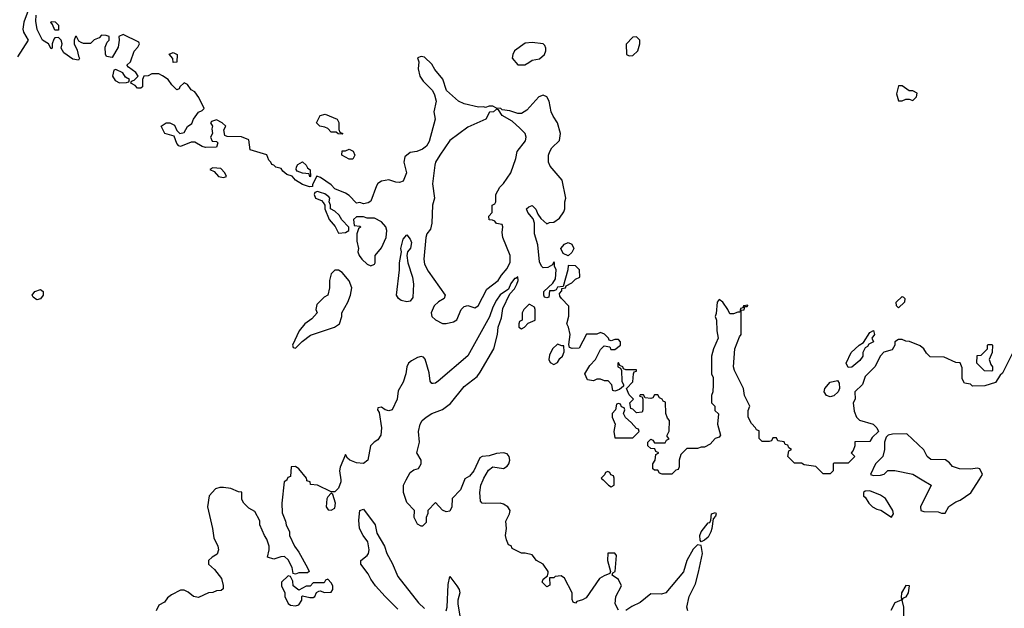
# Model space of a CAD drawing. Header units: inches. Extents: x 2380249 to 2585472, y 382747 to 546448.
# Tile 595 of 626: x 2483474 to 2488959, y 499284 to 502564. Entities that reach past the tile are written whole.
import ezdxf

# ---------------------------------------------------------------- set-up
doc = ezdxf.new("R2010")
doc.units = ezdxf.units.IN
doc.header["$MEASUREMENT"] = 0
doc.layers.add('C4489', color=7, linetype='Continuous')
doc.layers.add('C4580', color=7, linetype='Continuous')

msp = doc.modelspace()

# ---------------------------------------------------------------- linework, layer by layer
at = {"layer": 'C4489', "color": 4}
for points, elevation in [([(2484962.7, 500000), (2484962, 499998), (2484948, 499990), (2484935.3, 499870), (2484936.4, 499816.4), (2484955.3, 499770), (2484958, 499750), (2484978, 499710), (2484978, 499690), (2485006, 499630), (2485030, 499598), (2485078, 499510), (2485086, 499490), (2485078, 499482), (2485030, 499482), (2485010, 499474), (2484998, 499478), (2484991.3, 499511.3), (2484970, 499554), (2484950, 499574), (2484928.4, 499571.6), (2484890, 499558), (2484854, 499570), (2484864.7, 499610), (2484864.7, 499630), (2484851.3, 499670), (2484838, 499690), (2484812, 499750), (2484811.6, 499771.6), (2484783.6, 499823.6), (2484750, 499842), (2484722, 499870), (2484712, 499890), (2484711.3, 499931.3), (2484692.7, 499932.7), (2484650, 499952), (2484610, 499958), (2484590, 499958), (2484566, 499950), (2484529.3, 499910.7), (2484521.2, 499850), (2484549, 499730), (2484556.5, 499676.5), (2484579, 499630), (2484582, 499610), (2484574.6, 499585.4), (2484546, 499570), (2484526, 499550), (2484526, 499530), (2484560.2, 499500.2), (2484599, 499450), (2484608, 499412), (2484607.3, 499392.7), (2484596.4, 499383.6), (2484570, 499382), (2484550, 499372), (2484526, 499370), (2484470, 499344.7), (2484442, 499350), (2484413.7, 499373.7), (2484390, 499386), (2484370, 499384.7), (2484320.2, 499359.8), (2484298, 499342), (2484280.4, 499319.6), (2484250, 499302), (2484235.3, 499270)], 44), ([(2485262.7, 500000), (2485264, 499990), (2485250, 499954), (2485230, 499934), (2485210, 499934), (2485134, 499970), (2485094, 499974), (2485092, 499990), (2485074, 499994), (2485073.3, 500000)], 44), ([(2485952.7, 500000), (2485930, 499944), (2485884, 499896), (2485881.2, 499850), (2485870, 499826), (2485850, 499822), (2485830, 499832), (2485790, 499874), (2485748, 499830), (2485747.3, 499812.7), (2485738, 499790), (2485738, 499762), (2485718, 499742), (2485710, 499742), (2485690, 499754), (2485672, 499790), (2485674, 499830), (2485630, 499874), (2485612, 499930), (2485612, 499970), (2485627.8, 500000)], 44), ([(2486810, 499274), (2486791.3, 499310), (2486796, 499350), (2486826, 499410), (2486810, 499444.7), (2486774, 499470), (2486778, 499482), (2486791, 499489), (2486798.8, 499578.8), (2486790, 499591), (2486750, 499592), (2486749, 499551), (2486766, 499490), (2486762, 499478), (2486730, 499466), (2486704, 499450), (2486630, 499342.8), (2486610, 499331), (2486578, 499322), (2486570, 499314), (2486558, 499318), (2486552.7, 499332.7), (2486551.3, 499370), (2486510, 499452), (2486490, 499464.7), (2486458, 499462), (2486450, 499454), (2486426, 499454), (2486427.3, 499412.7), (2486410, 499404.7), (2486384.7, 499430), (2486390, 499446), (2486414, 499466), (2486418, 499482), (2486418, 499490), (2486390.8, 499530.8), (2486354, 499550), (2486330, 499582), (2486290, 499592), (2486270, 499592), (2486218, 499618), (2486212.7, 499632.7), (2486198, 499638), (2486185.4, 499665.4), (2486181, 499690), (2486186, 499730), (2486182.8, 499770), (2486202.8, 499810), (2486206.8, 499830), (2486194, 499850), (2486170, 499865.5), (2486150.4, 499870.4), (2486068.1, 499868.1), (2486050, 499871), (2486041.6, 499881.6), (2486038, 499930), (2486044, 499970), (2486056.3, 500000)], 44), ([(2486724, 500000), (2486754, 499970), (2486770, 499962), (2486786, 499970), (2486786, 500000)], 48), ([(2488501.8, 500000), (2488551.3, 499970), (2488492, 499850), (2488494, 499830), (2488510, 499824.7), (2488590, 499822), (2488610, 499814), (2488630, 499814), (2488650, 499852), (2488690, 499878), (2488713.6, 499886.4), (2488772.5, 499927.5), (2488818.8, 500000)], 48), ([(2485580.6, 499280.6), (2485510, 499349.7), (2485456.3, 499410), (2485430, 499447), (2485416.1, 499476.1), (2485375.1, 499530), (2485374, 499550), (2485410, 499578.8), (2485417, 499590), (2485420.7, 499610), (2485414.5, 499654.5), (2485386.9, 499690), (2485367.7, 499730), (2485363.5, 499776.5), (2485369.6, 499830), (2485390, 499836), (2485454.9, 499750), (2485463.7, 499703.7), (2485506.7, 499630), (2485519.5, 499590), (2485550, 499536.3), (2485581.2, 499461.2), (2485695.6, 499315.6), (2485730, 499282.6)], 36), ([(2487196, 499270), (2487191.1, 499291.1), (2487203.8, 499350), (2487238.6, 499421.5), (2487254.9, 499485.1), (2487277.4, 499590), (2487270, 499634), (2487250, 499638.8), (2487225.5, 499614.5), (2487191.3, 499550), (2487172.1, 499487.9), (2487074, 499370), (2487050, 499362.8), (2486990, 499366), (2486930, 499316), (2486884.7, 499295.3), (2486850, 499272)], 44), ([(2485849.6, 499270), (2485855.1, 499290), (2485862, 499418), (2485870, 499462), (2485910.2, 499410.2), (2485923.1, 499390), (2485925.7, 499370), (2485915.3, 499330), (2485915.3, 499310), (2485928.1, 499230)], 36), ([(2488400.4, 499210), (2488399.5, 499290), (2488391, 499330), (2488398, 499342), (2488412.3, 499347.7), (2488426, 499370), (2488430.7, 499410), (2488410, 499410.8), (2488387, 499370), (2488384.7, 499344.7), (2488388.4, 499331.6), (2488350, 499314.8), (2488328, 499272)], 44)]:
    msp.add_lwpolyline(points, dxfattribs=dict(at, elevation=elevation))
for points, elevation in [([(2485210, 499926), (2485190, 499906), (2485185.4, 499894.6), (2485182, 499850), (2485192.7, 499832.7), (2485210, 499832), (2485230, 499842), (2485234, 499870), (2485218, 499918)], 44), ([(2488210, 499939), (2488183.6, 499936.4), (2488174, 499930), (2488174, 499910), (2488183.6, 499903.6), (2488204.7, 499870), (2488224.7, 499850), (2488250, 499836), (2488270.6, 499830.6), (2488330, 499792), (2488342, 499810), (2488339, 499830), (2488296.9, 499896.9), (2488270, 499915.1)], 48), ([(2487270, 499655.3), (2487264.5, 499664.5), (2487263, 499690), (2487269.7, 499710), (2487310, 499761), (2487318, 499762), (2487324, 499776), (2487328.2, 499811.8), (2487350, 499818), (2487354, 499810), (2487350, 499798), (2487336.9, 499783.1), (2487330.5, 499730), (2487323.8, 499710), (2487310, 499680.9), (2487290, 499663.7)], 44), ([(2484970, 499466), (2484932, 499430), (2484932, 499410), (2484951.6, 499371.6), (2484952, 499350), (2484970, 499312), (2484982, 499302), (2485010, 499298), (2485030, 499304.7), (2485046, 499330), (2485046, 499350), (2485050, 499354), (2485090, 499344.7), (2485110, 499344.7), (2485118, 499350), (2485128, 499372), (2485140.4, 499379.6), (2485150, 499382), (2485170, 499372), (2485210, 499374), (2485218, 499390), (2485218, 499410), (2485210, 499426), (2485190, 499446), (2485178, 499442), (2485170, 499426), (2485110, 499426), (2485092, 499408), (2485070, 499408), (2485030, 499386), (2484998, 499410), (2484995.3, 499435.3), (2484982, 499462)], 44)]:
    msp.add_lwpolyline(points, close=True, dxfattribs=dict(at, elevation=elevation))
at = {"layer": 'C4580', "color": 4}
for points, elevation in [([(2483527, 502630), (2483497.2, 502550), (2483491.3, 502511.3), (2483494.7, 502494.7), (2483522, 502450), (2483462.2, 502357.8)], 48), ([(2489006, 500710), (2488950, 500594), (2488936.4, 500583.6), (2488910, 500542), (2488850, 500524.7), (2488782, 500522), (2488770, 500534), (2488738, 500538), (2488723.6, 500563.6), (2488723.6, 500623.6), (2488712.7, 500652.7), (2488690, 500654), (2488623.6, 500683.6), (2488546, 500686), (2488526, 500706), (2488510.5, 500730.5), (2488490, 500746), (2488431.1, 500771.1), (2488410, 500772), (2488390, 500782), (2488370, 500782), (2488349, 500770), (2488348.7, 500751.3), (2488335.3, 500724.7), (2488289, 500711), (2488268.9, 500691.1), (2488238, 500630), (2488184.7, 500575.3), (2488168.9, 500531.1), (2488126, 500490), (2488128, 500450), (2488118, 500430), (2488123.1, 500383.1), (2488135.3, 500350), (2488153.2, 500333.2), (2488228, 500310), (2488248.7, 500290), (2488258, 500270), (2488223.1, 500236.9), (2488210, 500214), (2488127.3, 500212.7), (2488126, 500190), (2488116.4, 500163.6), (2488106, 500150), (2488126, 500130), (2488090, 500094), (2488010, 500094), (2488006, 500090), (2488006, 500050), (2487990, 500034), (2487950, 500034), (2487910, 500074), (2487843.6, 500083.6), (2487830, 500094), (2487790, 500094), (2487754, 500130), (2487758, 500162), (2487774, 500170), (2487758, 500178), (2487752.7, 500192.7), (2487738, 500198), (2487732.7, 500212.7), (2487698, 500218), (2487690, 500234), (2487670, 500234), (2487662, 500218), (2487650, 500214), (2487610, 500214), (2487594, 500230), (2487592.7, 500272.7), (2487578, 500278), (2487574, 500290), (2487550, 500314), (2487532, 500350), (2487532.7, 500387.3), (2487542, 500410), (2487512, 500470), (2487506, 500510), (2487456, 500610), (2487451.3, 500630), (2487458, 500730), (2487483.6, 500796.4), (2487494, 500810), (2487494, 500946), (2487510, 500948), (2487514, 500966), (2487526, 500966), (2487531.1, 500971.1), (2487530, 500974), (2487506, 500970), (2487502, 500958), (2487490, 500954), (2487486, 500934), (2487474, 500934), (2487450, 500924.7), (2487430, 500924.7), (2487418.8, 500950), (2487391.3, 500990), (2487370, 501004.7), (2487359, 500990), (2487353.6, 500926.4), (2487348, 500910), (2487355.3, 500890), (2487357.2, 500830), (2487365.2, 500790), (2487339, 500730), (2487328.7, 500690), (2487328.4, 500591.6), (2487338, 500570), (2487338, 500530), (2487335.3, 500490), (2487328, 500470), (2487328, 500430), (2487346, 500410), (2487347.3, 500387.3), (2487367.3, 500367.3), (2487362, 500310), (2487379, 500250), (2487370, 500238), (2487349, 500231), (2487320.4, 500199.6), (2487290, 500182), (2487270, 500182), (2487250, 500174), (2487190, 500174), (2487158, 500142), (2487148, 500110), (2487147.3, 500072.7), (2487142, 500058), (2487130, 500054), (2487107.3, 500032.7), (2487052.7, 500032.7), (2487038, 500038), (2487030, 500054), (2487010, 500054), (2487002, 500062), (2487002, 500090), (2487014, 500110), (2487018, 500142), (2487034, 500150), (2487018, 500158), (2487012.7, 500172.7), (2486990, 500174), (2486974, 500190), (2486974, 500210), (2486990, 500226), (2487002, 500222), (2487010, 500206), (2487070, 500206), (2487078, 500222), (2487091.6, 500228.4), (2487082, 500242), (2487082, 500250), (2487091.6, 500271.6), (2487094, 500330), (2487083.6, 500343.6), (2487074, 500370), (2487072.7, 500432.7), (2487058, 500438), (2487054, 500450), (2487038, 500458), (2487030, 500474), (2487010, 500474), (2487002, 500458), (2486990, 500454), (2486958, 500458), (2486950, 500474), (2486930, 500474), (2486927.3, 500467.3), (2486942, 500462), (2486946, 500450), (2486946, 500390), (2486942, 500378), (2486910, 500374), (2486890, 500394), (2486878, 500398), (2486874, 500430), (2486894, 500450), (2486870, 500474), (2486854, 500510), (2486890, 500546), (2486894, 500590), (2486898, 500602), (2486910, 500606), (2486911.1, 500611.1), (2486910, 500614), (2486850, 500614), (2486838, 500618), (2486834, 500630), (2486818, 500638), (2486810, 500654), (2486806, 500650), (2486806, 500630), (2486822, 500622), (2486826, 500610), (2486828, 500550), (2486838, 500530), (2486838, 500522), (2486816.4, 500503.6), (2486790, 500494), (2486778, 500498), (2486772, 500530), (2486751.6, 500551.6), (2486732.7, 500552.7), (2486710, 500562), (2486690, 500562), (2486670, 500552), (2486638, 500558), (2486622, 500590), (2486650, 500638), (2486682, 500670), (2486710, 500726), (2486730, 500746), (2486762, 500742), (2486767.3, 500727.3), (2486790, 500726), (2486822, 500750), (2486822, 500770), (2486810, 500782), (2486790, 500782), (2486770, 500774), (2486758, 500778), (2486754, 500790), (2486732.7, 500812.7), (2486710, 500822), (2486690, 500812), (2486631.6, 500811.6), (2486590, 500734), (2486552.7, 500732.7), (2486538, 500738), (2486534, 500754), (2486541, 500810), (2486531.1, 500851.1), (2486522, 500870), (2486532.7, 500912.7), (2486532.7, 500967.3), (2486492, 501010), (2486483.6, 501023.6), (2486482, 501038), (2486494, 501054), (2486494, 501066), (2486514, 501070), (2486518, 501082), (2486550, 501098), (2486570, 501118), (2486594, 501130), (2486592, 501170), (2486570, 501192), (2486530, 501194), (2486528, 501170), (2486502, 501078), (2486470, 501074), (2486462, 501058), (2486450, 501054), (2486426, 501054), (2486422, 501018), (2486410, 501014), (2486398, 501018), (2486394, 501030), (2486394, 501050), (2486443.6, 501096.4), (2486459.6, 501120.4), (2486462, 501170), (2486454, 501190), (2486454, 501210), (2486450, 501214), (2486442, 501198), (2486416.4, 501183.6), (2486390, 501182), (2486382, 501190), (2486370, 501214), (2486361, 501310), (2486342.8, 501370), (2486342.8, 501430), (2486334.4, 501454.4), (2486304.7, 501490), (2486298, 501510), (2486310, 501522), (2486330, 501528.7), (2486350, 501508), (2486360.9, 501480.9), (2486377.2, 501457.2), (2486410, 501426), (2486426, 501434), (2486450, 501435.3), (2486482, 501458), (2486506.4, 501493.6), (2486512, 501510), (2486511.3, 501550), (2486516, 501570), (2486496, 501670), (2486428.6, 501748.6), (2486420.7, 501770), (2486420.7, 501810), (2486427.7, 501830), (2486438.8, 501850), (2486481, 501890), (2486487.7, 501930), (2486470.6, 501990), (2486445.7, 502025.7), (2486435.5, 502050), (2486424, 502110), (2486410, 502134.8), (2486390, 502142.8), (2486365.6, 502134.4), (2486300.2, 502059.8), (2486270, 502041), (2486250, 502041), (2486204.7, 502055.3), (2486162, 502062), (2486154, 502070), (2486131.3, 502071.3), (2486110, 502082), (2486090, 502082), (2486070, 502074), (2486058, 502078), (2486030, 502076), (2485950, 502096), (2485918, 502110), (2485851.3, 502170), (2485832.1, 502232.1), (2485786.2, 502286.2), (2485770, 502316), (2485730, 502356), (2485710, 502358), (2485690, 502352), (2485698, 502330), (2485693.2, 502290), (2485702.7, 502250), (2485721.6, 502221.6), (2485774, 502170), (2485785.6, 502145.6), (2485794, 502110), (2485781.2, 502050), (2485789, 502010), (2485755.5, 501884.5), (2485741.2, 501858.8), (2485717.5, 501842.5), (2485686, 501830), (2485650, 501824.7), (2485620.2, 501799.8), (2485614, 501770), (2485628.7, 501710), (2485610, 501664.7), (2485590, 501656), (2485570, 501658), (2485530, 501671.3), (2485490, 501664.7), (2485469.1, 501650.9), (2485462, 501638), (2485430, 501552), (2485416.4, 501543.6), (2485390, 501538), (2485370, 501544.7), (2485350, 501542), (2485310, 501584.7), (2485290, 501598), (2485230, 501622), (2485210, 501644.7), (2485150, 501684.7), (2485130, 501691.3), (2485106, 501646), (2485106, 501634), (2485088, 501632), (2485050, 501646), (2485011.3, 501670), (2484991.6, 501691.6), (2484962, 501702), (2484939.8, 501719.8), (2484930, 501734), (2484902, 501742), (2484890, 501754), (2484878, 501758), (2484874, 501770), (2484862, 501782), (2484850.7, 501810.7), (2484758, 501838), (2484750, 501894), (2484710, 501911.3), (2484630, 501914), (2484618, 501918), (2484612, 501950), (2484622, 501970), (2484602, 501990), (2484570, 502006), (2484543.1, 501996.9), (2484538, 501990), (2484548, 501970), (2484544, 501956), (2484548, 501930), (2484538, 501910), (2484547.3, 501887.3), (2484570, 501886), (2484578, 501878), (2484570, 501854), (2484510, 501852), (2484490, 501858), (2484450, 501882), (2484430, 501882), (2484370, 501858), (2484361, 501861), (2484350, 501874), (2484335.3, 501915.3), (2484282, 501930), (2484262, 501970), (2484290, 501988.7), (2484310, 501988.7), (2484337.2, 501977.2), (2484350, 501946), (2484366, 501930), (2484390, 501935.3), (2484410, 501968), (2484434, 501986), (2484442, 502010), (2484470, 502048), (2484490, 502058), (2484502, 502070), (2484472, 502130), (2484450, 502162), (2484430, 502174), (2484410, 502202), (2484390, 502212), (2484366, 502190), (2484362, 502178), (2484350, 502174), (2484321, 502201), (2484302, 502230), (2484270, 502252), (2484250, 502262), (2484210, 502262), (2484190, 502252), (2484166, 502250), (2484158, 502230), (2484158, 502190), (2484150, 502182), (2484130, 502182), (2484118, 502198), (2484094, 502210), (2484098, 502222), (2484112.7, 502227.3), (2484134, 502250), (2484122, 502270), (2484079.6, 502299.6), (2484072, 502310), (2484091, 502329), (2484111.1, 502388.9), (2484132, 502410), (2484142, 502430), (2484138, 502438), (2484050, 502482), (2484026, 502470), (2484028, 502450), (2484022, 502410), (2483990, 502354), (2483958, 502358), (2483952.7, 502372.7), (2483951.3, 502410), (2483962, 502438), (2483972, 502450), (2483972, 502470), (2483955.3, 502475.3), (2483930, 502478), (2483917.2, 502462.8), (2483890, 502451.3), (2483868.4, 502431.6), (2483830, 502431.3), (2483816.9, 502436.9), (2483804.7, 502444.7), (2483790.9, 502470.9), (2483786, 502470), (2483778, 502450), (2483778, 502430), (2483794.6, 502394.6), (2483801.2, 502361.2), (2483808, 502350), (2483802, 502338), (2483770, 502344.7), (2483719.8, 502379.8), (2483706, 502406), (2483711, 502430), (2483704.7, 502450), (2483690, 502464.7), (2483670, 502462), (2483664.7, 502455.3), (2483655.3, 502430), (2483654.6, 502405.4), (2483650, 502402), (2483634, 502430), (2483602, 502450), (2483571.3, 502510), (2483564.9, 502555.1), (2483565.5, 502590)], 48), ([(2485627.8, 500000), (2485650, 500042), (2485670, 500055.3), (2485696, 500064), (2485711.1, 500088.9), (2485711.3, 500110), (2485686.8, 500150), (2485700.7, 500210), (2485696.3, 500270), (2485706, 500310), (2485716.3, 500330), (2485738.8, 500350), (2485770.8, 500370), (2485830, 500391.3), (2485874.5, 500425.5), (2485950, 500520.7), (2486023.1, 500576.9), (2486040.3, 500599.7), (2486115.3, 500730), (2486135.3, 500810), (2486139.5, 500850), (2486158, 500902), (2486165.1, 500954.9), (2486204, 501036), (2486230, 501064), (2486244, 501090), (2486250.4, 501110), (2486250, 501130.7), (2486238, 501122), (2486230, 501122.8), (2486210, 501094.8), (2486197.5, 501062.5), (2486150, 501030.4), (2486130, 501002), (2486110, 500962.8), (2486090.8, 500909.2), (2485970, 500690.3), (2485805.6, 500550), (2485790, 500538), (2485777.1, 500537.1), (2485770, 500537.1), (2485760.3, 500550), (2485756.2, 500596.2), (2485732.7, 500672.7), (2485724, 500684), (2485710, 500687.7), (2485690, 500681.6), (2485656.2, 500663.8), (2485640.7, 500650), (2485631.6, 500630), (2485625.1, 500590), (2485610, 500544.7), (2485583.2, 500496.8), (2485577, 500450), (2485550, 500390.8), (2485530, 500384.9), (2485510, 500390.8), (2485490, 500404.7), (2485470, 500402), (2485466.6, 500390), (2485476, 500376), (2485489.3, 500290.7), (2485486, 500250), (2485470, 500222.8), (2485448.7, 500210), (2485429.4, 500190.6), (2485414, 500110), (2485390, 500092.2), (2485350, 500094.9), (2485314, 500110), (2485301.1, 500121.1), (2485290, 500142), (2485259.3, 500070), (2485256, 500050), (2485262.7, 500000)], 44), ([(2488818.8, 500000), (2488838, 500030), (2488822, 500062), (2488810, 500066), (2488770, 500059), (2488710, 500062), (2488670, 500075.3), (2488654.8, 500094.8), (2488631.8, 500111.8), (2488550, 500113.2), (2488528.7, 500130), (2488510, 500168), (2488416.4, 500256.4), (2488335.5, 500255.5), (2488312, 500250), (2488302, 500238), (2488291.3, 500210), (2488291.3, 500170), (2488282, 500130), (2488242, 500090), (2488214, 500030), (2488230, 500024.7), (2488270, 500026), (2488290, 500032), (2488310, 500052), (2488350, 500052), (2488450, 500031.3), (2488501.8, 500000)], 48), ([(2486056.3, 500000), (2486060.4, 500010), (2486085.7, 500054.3), (2486110, 500072.7), (2486170, 500063.7), (2486190, 500077.2), (2486199.1, 500090), (2486204, 500110), (2486201, 500130), (2486190, 500144.7), (2486170, 500150.8), (2486130, 500146.8), (2486090, 500134), (2486050, 500130.6), (2486037.5, 500122.5), (2486004.5, 500050), (2485979.1, 500020.9), (2485954.8, 500005.2), (2485952.7, 500000)], 44), ([(2485073.3, 500000), (2485072, 500010), (2485030, 500062), (2485010, 500074), (2484987.3, 500072.7), (2484982, 500018), (2484967.3, 500012.7), (2484962.7, 500000)], 44), ([(2486786, 500000), (2486786, 500010), (2486782, 500022), (2486767.3, 500027.3), (2486762, 500042), (2486750, 500046), (2486738, 500042), (2486732.7, 500027.3), (2486714, 500010), (2486724, 500000)], 48)]:
    msp.add_lwpolyline(points, dxfattribs=dict(at, elevation=elevation))
for points, elevation in [([(2483670, 502506), (2483658, 502538), (2483648, 502550), (2483650, 502554), (2483672.7, 502552.7), (2483690, 502534), (2483690, 502506)], 48), ([(2486330, 502437.2), (2486290, 502433.2), (2486231.3, 502390), (2486221, 502370), (2486218, 502350), (2486250, 502312), (2486288.4, 502311.6), (2486310, 502324.7), (2486330, 502338), (2486370, 502346.8), (2486397.2, 502370), (2486405.2, 502390), (2486404.7, 502404.7), (2486399.3, 502419.3), (2486390, 502428.7)], 52), ([(2486910, 502468), (2486890, 502466), (2486852.7, 502427.3), (2486854, 502370), (2486870, 502362), (2486890, 502364.7), (2486918, 502390), (2486928, 502430), (2486928, 502450)], 52), ([(2484330, 502326), (2484327.3, 502347.3), (2484307.3, 502372.7), (2484330, 502382), (2484350.7, 502370.7), (2484350, 502328)], 48), ([(2484010, 502286), (2483998, 502282), (2483992, 502250), (2484005.4, 502225.4), (2484030, 502212), (2484070, 502214), (2484082, 502218), (2484086, 502230), (2484063.1, 502243.1), (2484048.4, 502268.4)], 48), ([(2488390, 502195.3), (2488370, 502195.3), (2488359.1, 502150), (2488370, 502112), (2488390, 502112), (2488410, 502122), (2488430, 502122), (2488450, 502114), (2488470, 502134), (2488474, 502154), (2488450, 502168), (2488428.4, 502168.4)], 52), ([(2485270, 501926), (2485248.9, 501928.9), (2485238, 501938), (2485210, 501938), (2485190, 501958), (2485174, 501966), (2485146, 501970), (2485128, 501990), (2485148.9, 502031.1), (2485176.9, 502036.9), (2485242, 502010), (2485251.3, 501991.3), (2485252, 501952), (2485258, 501938), (2485274, 501930)], 48), ([(2486130, 502066), (2486114, 502050), (2486092, 502048), (2486071, 502010), (2485970, 501966), (2485870.8, 501890), (2485814.8, 501810), (2485790.7, 501770), (2485786.6, 501753.4), (2485774, 501650), (2485784.7, 501570), (2485774, 501530), (2485771.1, 501431.1), (2485763, 501397), (2485742.8, 501370), (2485737.3, 501350), (2485724.9, 501230), (2485730, 501202), (2485750, 501162), (2485844.7, 501030), (2485838, 501010), (2485808.1, 500991.9), (2485784, 500970), (2485766, 500930), (2485771, 500910), (2485790, 500891), (2485830, 500871.3), (2485850, 500871), (2485890, 500881), (2485908.9, 500891.1), (2485934, 500950), (2485950, 500966), (2485970, 500971.3), (2486010, 500958), (2486028, 500970), (2486076.5, 501063.5), (2486139, 501110), (2486158.6, 501141.4), (2486190, 501178), (2486206.8, 501213.2), (2486207, 501250), (2486165.2, 501350), (2486162, 501378), (2486166, 501410), (2486162, 501422), (2486130, 501428), (2486122, 501442), (2486107.3, 501447.3), (2486090, 501448), (2486088, 501470), (2486106, 501490), (2486106, 501530), (2486122, 501538), (2486126, 501550), (2486126, 501590), (2486148.7, 501630), (2486169.3, 501650.7), (2486209.4, 501710.6), (2486237.2, 501790), (2486245.2, 501830), (2486291.7, 501888.3), (2486296, 501910), (2486289.3, 501930), (2486259.7, 501959.7), (2486218, 501998), (2486162, 502030), (2486142, 502062)], 48), ([(2485310, 501786), (2485268.9, 501808.9), (2485270, 501834), (2485290, 501834), (2485310, 501842), (2485331.1, 501831.1), (2485342, 501810), (2485330, 501786)], 48), ([(2485090, 501688), (2485086, 501706), (2485048.9, 501708.9), (2485020.2, 501720.2), (2485015.3, 501730), (2485016.4, 501743.6), (2485023.1, 501756.9), (2485050, 501772), (2485070, 501754), (2485078, 501738), (2485092, 501728), (2485094, 501690)], 48), ([(2484550, 501738), (2484534, 501730), (2484558, 501718), (2484582, 501690), (2484610, 501684.7), (2484626, 501690), (2484618, 501710), (2484594, 501734)], 48), ([(2485134, 501606), (2485118, 501602), (2485114, 501590), (2485122, 501570), (2485156, 501556), (2485165.4, 501545.4), (2485174, 501530), (2485174, 501510), (2485198, 501450), (2485230.9, 501410.9), (2485250, 501374), (2485290, 501378), (2485308, 501390), (2485307.3, 501407.3), (2485269.1, 501449.1), (2485254.6, 501474.6), (2485230, 501498), (2485206, 501510), (2485206, 501530), (2485198, 501550), (2485202, 501570), (2485197.2, 501577.2), (2485173.6, 501593.6), (2485150, 501602)], 48), ([(2485390, 501466), (2485350, 501466), (2485334, 501450), (2485338, 501418), (2485370, 501414), (2485374, 501410), (2485362, 501398), (2485352, 501370), (2485352, 501330), (2485362, 501290), (2485358, 501270), (2485366, 501250), (2485381, 501230), (2485410, 501201), (2485430, 501192), (2485450, 501202), (2485455.3, 501210), (2485455.3, 501250), (2485490, 501292), (2485516, 501350), (2485519, 501390), (2485514, 501410), (2485490, 501438), (2485450, 501458), (2485410, 501458)], 48), ([(2485630, 500992), (2485599.7, 500999.7), (2485583.7, 501010), (2485574, 501030), (2485589.6, 501170), (2485589.6, 501210), (2485601.2, 501270), (2485597.2, 501290), (2485610, 501342), (2485630, 501364.7), (2485650, 501341), (2485656.8, 501323.2), (2485650.8, 501290.8), (2485634.8, 501270), (2485630.6, 501250), (2485636.4, 501210), (2485662.4, 501130), (2485668.4, 501090), (2485663.8, 501016.2), (2485650, 500996)], 44), ([(2486530, 501248), (2486502, 501262), (2486488, 501290), (2486510, 501314), (2486530, 501322), (2486550, 501314), (2486562, 501290), (2486550, 501266)], 48), ([(2485250, 501169), (2485230, 501168.7), (2485210, 501148), (2485200.7, 501110), (2485200.7, 501070), (2485191, 501030), (2485170, 501018), (2485130, 500978), (2485124.7, 500950), (2485132, 500930), (2485102, 500898), (2485062, 500870), (2485032, 500830), (2484994, 500750), (2484998, 500738), (2485010, 500734), (2485048.7, 500771.3), (2485094.6, 500805.4), (2485228.9, 500851.1), (2485255.3, 500870), (2485269, 500910), (2485269, 500930), (2485302.7, 500990), (2485317.2, 501030), (2485324, 501070), (2485309.3, 501109.3), (2485270, 501155.3)], 48), ([(2483570, 501004), (2483550, 501018), (2483544, 501030), (2483558, 501050), (2483590, 501061), (2483604.7, 501050), (2483604.7, 501030), (2483590, 501009)], 44), ([(2488370, 500958), (2488358, 500970), (2488357.2, 500990), (2488390, 501021), (2488398, 501018), (2488404.7, 501010), (2488402.8, 500990)], 48), ([(2486310, 500978), (2486282, 500950), (2486274, 500930), (2486274, 500890), (2486258, 500882), (2486254, 500870), (2486254, 500850), (2486270, 500842), (2486286, 500850), (2486307.3, 500872.7), (2486346, 500890), (2486346, 500950), (2486342, 500962), (2486316.4, 500976.4)], 48), ([(2488090, 500626), (2488078, 500650), (2488105.2, 500710), (2488150, 500751.3), (2488175.3, 500764.7), (2488210, 500822), (2488230, 500832), (2488236, 500810), (2488222, 500790), (2488231, 500769), (2488204.7, 500755.3), (2488196.9, 500743.1), (2488184.7, 500735.3), (2488172, 500710), (2488171, 500689), (2488155.3, 500664.7), (2488110, 500628)], 48), ([(2486470, 500755.3), (2486442, 500730), (2486426, 500694), (2486422, 500670), (2486430, 500654), (2486450, 500642), (2486470, 500654), (2486483.1, 500676.9), (2486498, 500690), (2486507.3, 500712.7), (2486506, 500746), (2486494, 500746)], 48), ([(2488890, 500606), (2488848.4, 500608.4), (2488806, 500650), (2488807.3, 500692.7), (2488830, 500694), (2488866, 500730), (2488866, 500750), (2488870, 500754), (2488890, 500754), (2488894, 500750), (2488892, 500710), (2488874, 500670), (2488883.6, 500643.6), (2488894, 500630), (2488894, 500610)], 48), ([(2487990, 500462), (2487968, 500470), (2487955.3, 500490), (2487959, 500510), (2487990, 500544.7), (2488030, 500554), (2488039.6, 500539.6), (2488042, 500510), (2488034, 500490), (2488010, 500468)], 48), ([(2486810, 500426), (2486798, 500422), (2486794, 500390), (2486774, 500370), (2486774, 500350), (2486792, 500310), (2486784.7, 500270), (2486790, 500234), (2486890, 500234), (2486926, 500270), (2486922, 500282), (2486910, 500286), (2486880.4, 500320.4), (2486848.4, 500348.4), (2486838, 500370), (2486846, 500390), (2486842, 500402), (2486827.3, 500407.3), (2486822, 500422)], 48)]:
    msp.add_lwpolyline(points, close=True, dxfattribs=dict(at, elevation=elevation))

doc.saveas('drawing.dxf')
